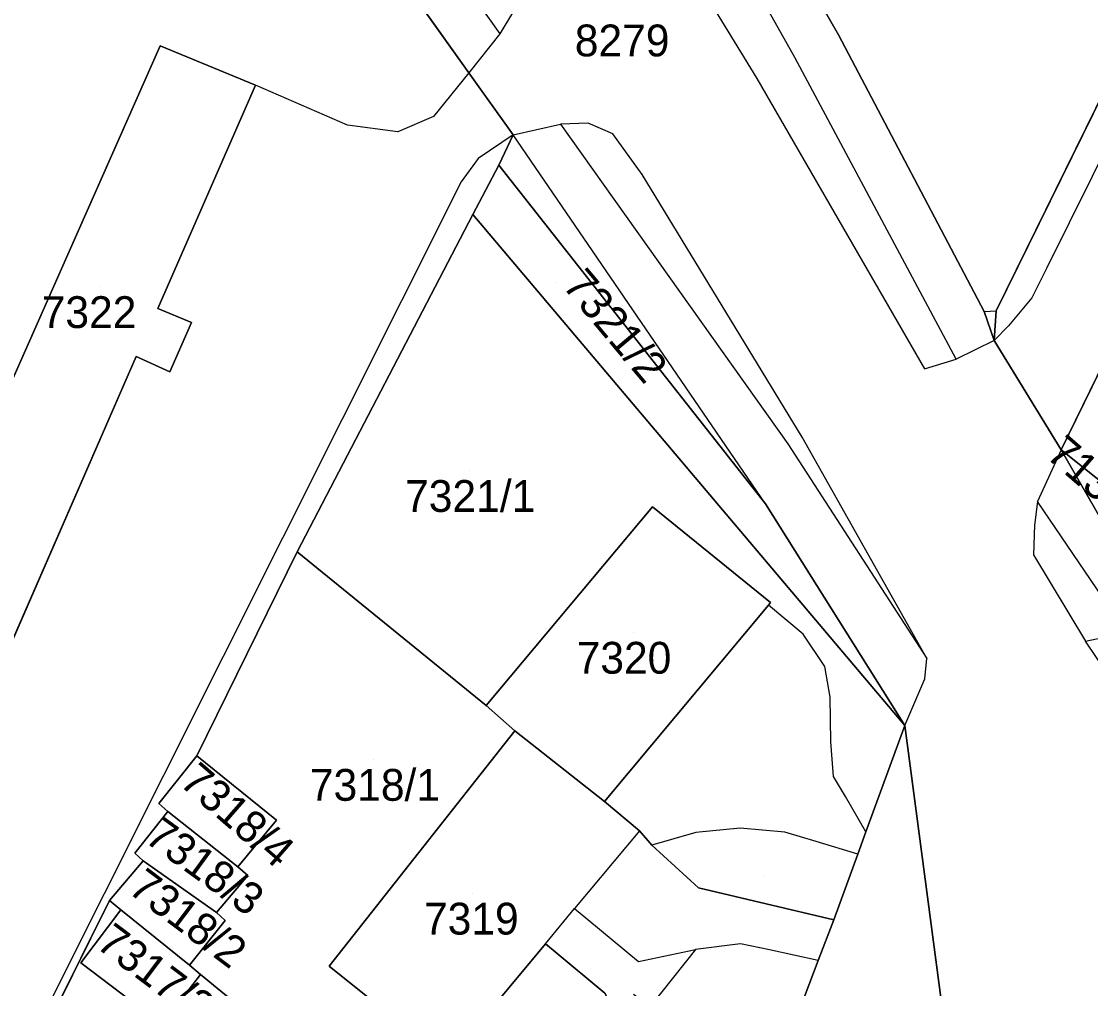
# Model space of a CAD drawing. Extents: x -266199 to -261993, y -1239047 to -1235108.
# Drawn here: x -263587.6 to -263520.4, y -1236176.6 to -1236115.8 of the extents above; entities that cross this region are included whole.
import ezdxf

# ---------------------------------------------------------------- set-up
doc = ezdxf.new("R2010")
doc.units = 0
for name, color, linetype in [('body_kn', 7, 'Continuous'), ('kladpar_druhypozemkov', 7, 'Continuous'), ('kladpar_hranice', 7, 'Continuous'), ('kladpar_parcelnecisla', 7, 'Continuous'), ('kladpar_plochy', 7, 'Continuous'), ('zappar_hrandruhpozemk', 7, 'Continuous')]:
    doc.layers.add(name, color=color, linetype=linetype)

msp = doc.modelspace()

# ---------------------------------------------------------------- linework, layer by layer
at = {"layer": 'body_kn'}
for p, q in [((-263557.54, -1236116.59), (-263557.54, -1236116.59)), ((-263536.25, -1236116.65), (-263536.25, -1236116.65)), ((-263578.88, -1236117.35), (-263578.88, -1236117.35)), ((-263578.88, -1236117.35), (-263578.88, -1236117.35)), ((-263539, -1236118.08), (-263539, -1236118.08)), ((-263559.47, -1236119.04), (-263559.47, -1236119.04)), ((-263559.47, -1236119.04), (-263559.47, -1236119.04)), ((-263541.39, -1236119.4), (-263541.39, -1236119.4)), ((-263572.88, -1236119.83), (-263572.88, -1236119.83)), ((-263561.69, -1236121.79), (-263561.69, -1236121.79)), ((-263553.71, -1236122.27), (-263553.71, -1236122.27)), ((-263553.71, -1236122.27), (-263553.71, -1236122.27)), ((-263551.98, -1236122.2), (-263551.98, -1236122.2)), ((-263567.1, -1236122.33), (-263567.1, -1236122.33)), ((-263563.93, -1236122.76), (-263563.93, -1236122.76)), ((-263556.69, -1236122.94), (-263556.69, -1236122.94)), ((-263556.69, -1236122.94), (-263556.69, -1236122.94)), ((-263550.43, -1236122.88), (-263550.43, -1236122.88)), ((-263558.9, -1236124.44), (-263558.9, -1236124.44)), ((-263557.6, -1236124.86), (-263557.6, -1236124.86)), ((-263557.6, -1236124.86), (-263557.6, -1236124.86)), ((-263548.58, -1236125.43), (-263548.58, -1236125.43)), ((-263559.97, -1236125.9), (-263559.97, -1236125.9)), ((-263559.22, -1236127.96), (-263559.22, -1236127.96)), ((-263559.22, -1236127.96), (-263559.22, -1236127.96)), ((-263523.18, -1236131.35), (-263523.18, -1236131.35)), ((-263524.1, -1236133.2), (-263524.1, -1236133.2)), ((-263579.03, -1236133.87), (-263579.03, -1236133.87)), ((-263527.1, -1236134.04), (-263527.1, -1236134.04)), ((-263527.1, -1236134.04), (-263527.1, -1236134.04)), ((-263526.34, -1236134.01), (-263526.34, -1236134.01)), ((-263576.91, -1236134.74), (-263576.91, -1236134.74)), ((-263525.56, -1236134.95), (-263525.56, -1236134.95)), ((-263526.47, -1236135.87), (-263526.47, -1236135.87)), ((-263526.47, -1236135.87), (-263526.47, -1236135.87)), ((-263580.38, -1236136.88), (-263580.38, -1236136.88)), ((-263528.86, -1236137.05), (-263528.86, -1236137.05)), ((-263528.86, -1236137.05), (-263528.86, -1236137.05)), ((-263530.84, -1236137.66), (-263530.84, -1236137.66)), ((-263578.26, -1236137.85), (-263578.26, -1236137.85)), ((-263539.43, -1236142.37), (-263539.43, -1236142.37)), ((-263538.53, -1236141.94), (-263538.53, -1236141.94)), ((-263522.26, -1236142.75), (-263522.26, -1236142.75)), ((-263522.26, -1236142.75), (-263522.26, -1236142.75)), ((-263547.93, -1236146.32), (-263547.93, -1236146.32)), ((-263540.84, -1236146.14), (-263540.84, -1236146.14)), ((-263540.84, -1236146.14), (-263540.84, -1236146.14)), ((-263523.75, -1236145.99), (-263523.75, -1236145.99)), ((-263523.93, -1236147.49), (-263523.93, -1236147.49)), ((-263570.26, -1236149.16), (-263570.26, -1236149.16)), ((-263524, -1236149.35), (-263524, -1236149.35)), ((-263540.52, -1236152.34), (-263540.52, -1236152.34)), ((-263540.65, -1236152.51), (-263540.65, -1236152.51)), ((-263538.48, -1236154.34), (-263538.48, -1236154.34)), ((-263520.73, -1236154.77), (-263520.73, -1236154.77)), ((-263530.7, -1236155.86), (-263530.7, -1236155.86)), ((-263530.7, -1236155.86), (-263530.7, -1236155.86)), ((-263537.1, -1236156.36), (-263537.1, -1236156.36)), ((-263530.82, -1236157.14), (-263530.82, -1236157.14)), ((-263536.77, -1236158.3), (-263536.77, -1236158.3)), ((-263558.38, -1236158.82), (-263558.38, -1236158.82)), ((-263556.59, -1236160.42), (-263556.59, -1236160.42)), ((-263532.09, -1236160.08), (-263532.09, -1236160.08)), ((-263532.09, -1236160.08), (-263532.09, -1236160.08)), ((-263536.73, -1236161.1), (-263536.73, -1236161.1)), ((-263576.57, -1236161.98), (-263576.57, -1236161.98)), ((-263576.57, -1236161.98), (-263576.57, -1236161.98)), ((-263536.56, -1236163.28), (-263536.56, -1236163.28)), ((-263535.82, -1236164.55), (-263535.82, -1236164.55)), ((-263578.96, -1236164.98), (-263578.96, -1236164.98)), ((-263550.96, -1236164.86), (-263550.96, -1236164.86)), ((-263550.96, -1236164.86), (-263550.96, -1236164.86)), ((-263578.39, -1236165.48), (-263578.39, -1236165.48)), ((-263571.57, -1236166.03), (-263571.57, -1236166.03)), ((-263542.43, -1236166.54), (-263542.43, -1236166.54)), ((-263548.75, -1236166.69), (-263548.75, -1236166.69)), ((-263548.75, -1236166.69), (-263548.75, -1236166.69)), ((-263545.22, -1236166.81), (-263545.22, -1236166.81)), ((-263539.62, -1236166.79), (-263539.62, -1236166.79)), ((-263534.53, -1236166.76), (-263534.53, -1236166.76)), ((-263534.53, -1236166.76), (-263534.53, -1236166.76)), ((-263547.97, -1236167.61), (-263547.97, -1236167.61)), ((-263537.66, -1236167.38), (-263537.66, -1236167.38)), ((-263580.47, -1236168.1), (-263580.47, -1236168.1)), ((-263579.95, -1236168.58), (-263579.95, -1236168.58)), ((-263562.93, -1236168.46), (-263562.93, -1236168.46)), ((-263535.04, -1236168.17), (-263535.04, -1236168.17)), ((-263535.04, -1236168.17), (-263535.04, -1236168.17)), ((-263573.99, -1236168.96), (-263573.99, -1236168.96)), ((-263573.99, -1236168.96), (-263573.99, -1236168.96)), ((-263573.36, -1236169.5), (-263573.36, -1236169.5)), ((-263545.04, -1236170.28), (-263545.04, -1236170.28)), ((-263582.06, -1236171.08), (-263582.06, -1236171.08)), ((-263581.35, -1236171.67), (-263581.35, -1236171.67)), ((-263575.34, -1236171.83), (-263575.34, -1236171.83)), ((-263575.34, -1236171.83), (-263575.34, -1236171.83)), ((-263552.83, -1236171.59), (-263552.83, -1236171.59)), ((-263574.78, -1236172.34), (-263574.78, -1236172.34)), ((-263552, -1236172.28), (-263552, -1236172.28)), ((-263536.55, -1236172.3), (-263536.55, -1236172.3)), ((-263536.55, -1236172.3), (-263536.55, -1236172.3)), ((-263554.67, -1236173.8), (-263554.67, -1236173.8)), ((-263554.67, -1236173.8), (-263554.67, -1236173.8)), ((-263542.4, -1236173.8), (-263542.4, -1236173.8)), ((-263554.06, -1236174.31), (-263554.06, -1236174.31)), ((-263545.24, -1236174.17), (-263545.24, -1236174.17)), ((-263540.59, -1236174.19), (-263540.59, -1236174.19)), ((-263583.86, -1236174.99), (-263583.86, -1236174.99)), ((-263577.03, -1236175.15), (-263577.03, -1236175.15)), ((-263577.03, -1236175.15), (-263577.03, -1236175.15)), ((-263568.26, -1236175.21), (-263568.26, -1236175.21)), ((-263548.82, -1236174.91), (-263548.82, -1236174.91)), ((-263537.52, -1236174.85), (-263537.52, -1236174.85)), ((-263537.52, -1236174.85), (-263537.52, -1236174.85)), ((-263576.33, -1236175.74), (-263576.33, -1236175.74))]:
    msp.add_line(p, q, dxfattribs=at)
at = {"layer": 'kladpar_druhypozemkov'}
for p, q in [((-263554.05, -1236132.21), (-263554.05, -1236132.21)), ((-263582.69, -1236132.49), (-263582.69, -1236132.49)), ((-263559.42, -1236144.05), (-263559.42, -1236144.05)), ((-263549.13, -1236154.22), (-263549.13, -1236154.22)), ((-263565.46, -1236162.21), (-263565.46, -1236162.21)), ((-263574.43, -1236164.56), (-263574.43, -1236164.56)), ((-263576.46, -1236167.92), (-263576.46, -1236167.92)), ((-263540.96, -1236169.55), (-263540.96, -1236169.55)), ((-263559.25, -1236170.62), (-263559.25, -1236170.62)), ((-263578.02, -1236170.66), (-263578.02, -1236170.66)), ((-263579.58, -1236174.25), (-263579.58, -1236174.25))]:
    msp.add_line(p, q, dxfattribs=at)
at = {"layer": 'kladpar_hranice'}
for p, q in [((-263559.22, -1236127.96), (-263557.6, -1236124.86)), ((-263559.22, -1236127.96), (-263532.09, -1236160.08)), ((-263532.09, -1236160.08), (-263559.22, -1236127.96))]:
    msp.add_line(p, q, dxfattribs=at)
for points in [[(-263517.74, -1236055.56), (-263516.17, -1236077.01), (-263514.69, -1236095.67), (-263514.44, -1236101.15), (-263514.53, -1236104.42), (-263514.9, -1236108.05), (-263515.42, -1236110.17), (-263516.6, -1236113.48), (-263517.6, -1236116.2), (-263526.34, -1236134.01), (-263526.47, -1236135.87), (-263527.1, -1236134.04), (-263536.25, -1236116.65), (-263542.73, -1236105.37), (-263544.7, -1236102.23), (-263550.7, -1236092.57), (-263556.03, -1236084.45), (-263560.43, -1236078.32), (-263566.54, -1236071.54), (-263569.61, -1236068.25), (-263571.08, -1236067.1), (-263570.51, -1236058.14)], [(-263522.26, -1236142.75), (-263526.47, -1236135.87), (-263526.34, -1236134.01), (-263517.6, -1236116.2), (-263516.6, -1236113.48), (-263515.42, -1236110.17), (-263514.9, -1236108.05), (-263514.53, -1236104.42), (-263514.44, -1236101.15), (-263514.69, -1236095.67), (-263516.17, -1236077.01), (-263517.74, -1236055.56)], [(-263510.25, -1236056.55), (-263509.34, -1236068.08), (-263508.78, -1236075.87), (-263508.53, -1236085.13), (-263507.31, -1236093.65), (-263507, -1236098.16), (-263506.93, -1236101.17), (-263507.02, -1236104.6), (-263507.26, -1236107.27), (-263507.94, -1236111.18), (-263508.5, -1236113.5), (-263509.38, -1236115.94), (-263510.54, -1236118.73), (-263522.26, -1236142.75)], [(-263571.99, -1236101.51), (-263559.47, -1236119.04), (-263556.69, -1236122.94), (-263557.6, -1236124.86), (-263559.22, -1236127.96), (-263570.26, -1236149.16), (-263576.57, -1236161.98), (-263578.96, -1236164.98), (-263578.39, -1236165.48), (-263580.47, -1236168.1), (-263579.95, -1236168.58), (-263582.06, -1236171.08), (-263587.44, -1236181.92)], [(-263557.6, -1236124.86), (-263556.69, -1236122.94), (-263559.47, -1236119.04), (-263571.99, -1236101.51)], [(-263542.73, -1236105.37), (-263536.25, -1236116.65), (-263527.1, -1236134.04), (-263526.47, -1236135.87), (-263522.26, -1236142.75), (-263516.21, -1236153.28)], [(-263578.88, -1236117.35), (-263572.88, -1236119.83), (-263579.03, -1236133.87), (-263576.91, -1236134.74), (-263578.26, -1236137.85), (-263580.38, -1236136.88), (-263590.08, -1236159.11), (-263596.21, -1236156.52), (-263578.88, -1236117.35)], [(-263572.88, -1236119.83), (-263578.88, -1236117.35), (-263596.21, -1236156.52), (-263590.08, -1236159.11), (-263580.38, -1236136.88), (-263578.26, -1236137.85), (-263576.91, -1236134.74), (-263579.03, -1236133.87), (-263572.88, -1236119.83)], [(-263501.54, -1236127.4), (-263502.26, -1236126.79), (-263507.09, -1236122.77), (-263510.96, -1236127.49), (-263514.91, -1236132.3), (-263514.38, -1236132.76), (-263516.31, -1236135.22), (-263515.64, -1236135.75), (-263517.58, -1236137.96), (-263519.84, -1236140.79), (-263515.29, -1236144.63), (-263512.99, -1236141.86), (-263510.87, -1236139.29), (-263512.12, -1236138.29), (-263510.35, -1236136.15), (-263506.2, -1236131.35), (-263502.23, -1236135.64), (-263513.45, -1236149.79), (-263522.26, -1236142.75), (-263510.54, -1236118.73), (-263500.84, -1236126.75), (-263501.54, -1236127.4)], [(-263495.99, -1236267.9), (-263496.66, -1236259.95), (-263497.67, -1236252.96), (-263499.14, -1236245.39), (-263501.56, -1236234.42), (-263503.74, -1236233.91), (-263502.42, -1236230.62), (-263507.23, -1236213.94), (-263508.8, -1236209.4), (-263509.12, -1236208.49), (-263511.29, -1236203.57), (-263514.18, -1236198.9), (-263527.54, -1236181.33), (-263529.38, -1236180.5), (-263532.09, -1236160.08), (-263540.84, -1236146.14), (-263557.6, -1236124.86)], [(-263557.6, -1236124.86), (-263540.84, -1236146.14), (-263532.09, -1236160.08)], [(-263532.09, -1236160.08), (-263534.53, -1236166.76), (-263535.04, -1236168.17), (-263536.55, -1236172.3), (-263545.04, -1236170.28), (-263547.97, -1236167.61), (-263548.75, -1236166.69), (-263550.96, -1236164.86), (-263540.65, -1236152.51), (-263540.52, -1236152.34), (-263547.93, -1236146.32), (-263558.38, -1236158.82), (-263570.26, -1236149.16), (-263559.22, -1236127.96)], [(-263516.21, -1236153.28), (-263522.26, -1236142.75), (-263513.45, -1236149.79), (-263516.21, -1236153.28)], [(-263550.96, -1236164.86), (-263556.59, -1236160.42), (-263558.38, -1236158.82), (-263547.93, -1236146.32), (-263540.52, -1236152.34), (-263540.65, -1236152.51), (-263550.96, -1236164.86)], [(-263550.47, -1236187.91), (-263559.91, -1236189.19), (-263560.11, -1236189.03), (-263576.33, -1236175.74), (-263577.03, -1236175.15), (-263574.78, -1236172.34), (-263575.34, -1236171.83), (-263573.36, -1236169.5), (-263573.99, -1236168.96), (-263571.57, -1236166.03), (-263576.57, -1236161.98), (-263570.26, -1236149.16), (-263558.38, -1236158.82), (-263556.59, -1236160.42), (-263562.93, -1236168.46), (-263568.26, -1236175.21), (-263560.8, -1236181.17), (-263554.67, -1236173.8), (-263554.06, -1236174.31), (-263550.94, -1236176.9), (-263550.55, -1236177.63), (-263549.47, -1236187.15), (-263550.47, -1236187.91)], [(-263575.14, -1236273.97), (-263570.45, -1236261.6), (-263565.81, -1236249.49), (-263560.81, -1236236.29), (-263554.74, -1236220.09), (-263554.67, -1236219.93), (-263550.25, -1236207.99), (-263544.32, -1236192), (-263544.12, -1236192.26), (-263543.5, -1236190.63), (-263537.52, -1236174.85), (-263536.55, -1236172.3), (-263535.04, -1236168.17), (-263534.53, -1236166.76), (-263532.09, -1236160.08)], [(-263536.55, -1236172.3), (-263537.52, -1236174.85), (-263543.5, -1236190.63), (-263544.12, -1236192.26), (-263544.32, -1236192), (-263550.47, -1236187.91), (-263549.47, -1236187.15), (-263550.55, -1236177.63), (-263550.94, -1236176.9), (-263554.06, -1236174.31), (-263554.67, -1236173.8), (-263560.8, -1236181.17), (-263568.26, -1236175.21), (-263562.93, -1236168.46), (-263556.59, -1236160.42), (-263550.96, -1236164.86), (-263548.75, -1236166.69), (-263547.97, -1236167.61), (-263545.04, -1236170.28), (-263536.55, -1236172.3)], [(-263532.09, -1236160.08), (-263529.38, -1236180.5), (-263531.05, -1236182.1), (-263532.59, -1236184.27), (-263540.74, -1236206.4), (-263548.84, -1236228.68), (-263549.91, -1236231.48), (-263553.41, -1236240.69), (-263558.35, -1236253.65), (-263562.84, -1236265.41)], [(-263576.57, -1236161.98), (-263571.57, -1236166.03), (-263573.99, -1236168.96), (-263578.39, -1236165.48), (-263578.96, -1236164.98), (-263576.57, -1236161.98)], [(-263573.99, -1236168.96), (-263573.36, -1236169.5), (-263575.34, -1236171.83), (-263579.95, -1236168.58), (-263580.47, -1236168.1), (-263578.39, -1236165.48), (-263573.99, -1236168.96)], [(-263575.34, -1236171.83), (-263574.78, -1236172.34), (-263577.03, -1236175.15), (-263581.35, -1236171.67), (-263582.06, -1236171.08), (-263579.95, -1236168.58), (-263575.34, -1236171.83)], [(-263560.11, -1236189.03), (-263562.72, -1236192.15), (-263565.62, -1236195.61), (-263570.17, -1236192.75), (-263573.05, -1236190.95), (-263587.44, -1236181.92), (-263582.06, -1236171.08), (-263581.35, -1236171.67), (-263583.86, -1236174.99), (-263578.75, -1236178.88), (-263576.33, -1236175.74), (-263560.11, -1236189.03)], [(-263577.03, -1236175.15), (-263576.33, -1236175.74), (-263578.75, -1236178.88), (-263583.86, -1236174.99), (-263581.35, -1236171.67), (-263577.03, -1236175.15)]]:
    msp.add_lwpolyline(points, dxfattribs=at)
at = {"layer": 'kladpar_plochy'}
for p, q in [((-263571.99, -1236101.51), (-263559.47, -1236119.04)), ((-263536.25, -1236116.65), (-263542.73, -1236105.37)), ((-263517.6, -1236116.2), (-263526.34, -1236134.01)), ((-263526.34, -1236134.01), (-263517.6, -1236116.2)), ((-263527.1, -1236134.04), (-263536.25, -1236116.65)), ((-263578.88, -1236117.35), (-263596.21, -1236156.52)), ((-263572.88, -1236119.83), (-263578.88, -1236117.35)), ((-263510.54, -1236118.73), (-263522.26, -1236142.75)), ((-263559.47, -1236119.04), (-263556.69, -1236122.94)), ((-263579.03, -1236133.87), (-263572.88, -1236119.83)), ((-263556.69, -1236122.94), (-263557.6, -1236124.86)), ((-263557.6, -1236124.86), (-263559.22, -1236127.96)), ((-263559.22, -1236127.96), (-263570.26, -1236149.16)), ((-263576.91, -1236134.74), (-263579.03, -1236133.87)), ((-263526.47, -1236135.87), (-263527.1, -1236134.04)), ((-263526.34, -1236134.01), (-263526.47, -1236135.87)), ((-263526.47, -1236135.87), (-263526.34, -1236134.01)), ((-263578.26, -1236137.85), (-263576.91, -1236134.74)), ((-263522.26, -1236142.75), (-263526.47, -1236135.87)), ((-263590.08, -1236159.11), (-263580.38, -1236136.88)), ((-263580.38, -1236136.88), (-263578.26, -1236137.85)), ((-263570.26, -1236149.16), (-263576.57, -1236161.98)), ((-263576.57, -1236161.98), (-263578.96, -1236164.98)), ((-263578.96, -1236164.98), (-263578.39, -1236165.48)), ((-263578.39, -1236165.48), (-263580.47, -1236168.1)), ((-263579.95, -1236168.58), (-263582.06, -1236171.08)), ((-263580.47, -1236168.1), (-263579.95, -1236168.58)), ((-263582.06, -1236171.08), (-263587.44, -1236181.92))]:
    msp.add_line(p, q, dxfattribs=at)
for points in [[(-263529.38, -1236180.5), (-263532.09, -1236160.08), (-263540.84, -1236146.14), (-263557.6, -1236124.86), (-263556.69, -1236122.94), (-263559.47, -1236119.04), (-263571.99, -1236101.51)], [(-263542.73, -1236105.37), (-263536.25, -1236116.65), (-263527.1, -1236134.04), (-263526.47, -1236135.87), (-263522.26, -1236142.75), (-263516.21, -1236153.28)], [(-263575.14, -1236273.97), (-263570.45, -1236261.6), (-263565.81, -1236249.49), (-263560.81, -1236236.29), (-263554.74, -1236220.09), (-263554.67, -1236219.93), (-263550.25, -1236207.99), (-263544.32, -1236192), (-263544.12, -1236192.26), (-263543.5, -1236190.63), (-263537.52, -1236174.85), (-263536.55, -1236172.3), (-263535.04, -1236168.17), (-263534.53, -1236166.76), (-263532.09, -1236160.08), (-263529.38, -1236180.5), (-263531.05, -1236182.1), (-263532.59, -1236184.27), (-263540.74, -1236206.4), (-263548.84, -1236228.68), (-263549.91, -1236231.48), (-263553.41, -1236240.69), (-263558.35, -1236253.65), (-263562.84, -1236265.41)]]:
    msp.add_lwpolyline(points, dxfattribs=at)
for points in [[(-263578.88, -1236117.35), (-263572.88, -1236119.83), (-263579.03, -1236133.87), (-263576.91, -1236134.74), (-263578.26, -1236137.85), (-263580.38, -1236136.88), (-263590.08, -1236159.11), (-263596.21, -1236156.52)], [(-263501.54, -1236127.4), (-263502.26, -1236126.79), (-263507.09, -1236122.77), (-263510.96, -1236127.49), (-263514.91, -1236132.3), (-263514.38, -1236132.76), (-263516.31, -1236135.22), (-263515.64, -1236135.75), (-263517.58, -1236137.96), (-263519.84, -1236140.79), (-263515.29, -1236144.63), (-263512.99, -1236141.86), (-263510.87, -1236139.29), (-263512.12, -1236138.29), (-263510.35, -1236136.15), (-263506.2, -1236131.35), (-263502.23, -1236135.64), (-263513.45, -1236149.79), (-263522.26, -1236142.75), (-263510.54, -1236118.73), (-263500.84, -1236126.75)], [(-263557.6, -1236124.86), (-263540.84, -1236146.14), (-263532.09, -1236160.08), (-263559.22, -1236127.96)], [(-263532.09, -1236160.08), (-263534.53, -1236166.76), (-263535.04, -1236168.17), (-263536.55, -1236172.3), (-263545.04, -1236170.28), (-263547.97, -1236167.61), (-263548.75, -1236166.69), (-263550.96, -1236164.86), (-263540.65, -1236152.51), (-263540.52, -1236152.34), (-263547.93, -1236146.32), (-263558.38, -1236158.82), (-263570.26, -1236149.16), (-263559.22, -1236127.96)], [(-263516.21, -1236153.28), (-263522.26, -1236142.75), (-263513.45, -1236149.79)], [(-263550.96, -1236164.86), (-263556.59, -1236160.42), (-263558.38, -1236158.82), (-263547.93, -1236146.32), (-263540.52, -1236152.34), (-263540.65, -1236152.51)], [(-263550.47, -1236187.91), (-263559.91, -1236189.19), (-263560.11, -1236189.03), (-263576.33, -1236175.74), (-263577.03, -1236175.15), (-263574.78, -1236172.34), (-263575.34, -1236171.83), (-263573.36, -1236169.5), (-263573.99, -1236168.96), (-263571.57, -1236166.03), (-263576.57, -1236161.98), (-263570.26, -1236149.16), (-263558.38, -1236158.82), (-263556.59, -1236160.42), (-263562.93, -1236168.46), (-263568.26, -1236175.21), (-263560.8, -1236181.17), (-263554.67, -1236173.8), (-263554.06, -1236174.31), (-263550.94, -1236176.9), (-263550.55, -1236177.63), (-263549.47, -1236187.15)], [(-263536.55, -1236172.3), (-263537.52, -1236174.85), (-263543.5, -1236190.63), (-263544.12, -1236192.26), (-263544.32, -1236192), (-263550.47, -1236187.91), (-263549.47, -1236187.15), (-263550.55, -1236177.63), (-263550.94, -1236176.9), (-263554.06, -1236174.31), (-263554.67, -1236173.8), (-263560.8, -1236181.17), (-263568.26, -1236175.21), (-263562.93, -1236168.46), (-263556.59, -1236160.42), (-263550.96, -1236164.86), (-263548.75, -1236166.69), (-263547.97, -1236167.61), (-263545.04, -1236170.28)], [(-263576.57, -1236161.98), (-263571.57, -1236166.03), (-263573.99, -1236168.96), (-263578.39, -1236165.48), (-263578.96, -1236164.98)], [(-263573.99, -1236168.96), (-263573.36, -1236169.5), (-263575.34, -1236171.83), (-263579.95, -1236168.58), (-263580.47, -1236168.1), (-263578.39, -1236165.48)], [(-263575.34, -1236171.83), (-263574.78, -1236172.34), (-263577.03, -1236175.15), (-263581.35, -1236171.67), (-263582.06, -1236171.08), (-263579.95, -1236168.58)], [(-263560.11, -1236189.03), (-263562.72, -1236192.15), (-263565.62, -1236195.61), (-263570.17, -1236192.75), (-263573.05, -1236190.95), (-263587.44, -1236181.92), (-263582.06, -1236171.08), (-263581.35, -1236171.67), (-263583.86, -1236174.99), (-263578.75, -1236178.88), (-263576.33, -1236175.74)], [(-263577.03, -1236175.15), (-263576.33, -1236175.74), (-263578.75, -1236178.88), (-263583.86, -1236174.99), (-263581.35, -1236171.67)]]:
    msp.add_lwpolyline(points, close=True, dxfattribs=at)
at = {"layer": 'zappar_hrandruhpozemk'}
for p, q in [((-263516.07, -1236116.98), (-263523.18, -1236131.35)), ((-263528.86, -1236137.05), (-263539, -1236118.08)), ((-263541.39, -1236119.4), (-263530.84, -1236137.66)), ((-263567.1, -1236122.33), (-263572.88, -1236119.83)), ((-263553.71, -1236122.27), (-263539.43, -1236142.37)), ((-263563.93, -1236122.76), (-263567.1, -1236122.33)), ((-263538.53, -1236141.94), (-263548.58, -1236125.43)), ((-263559.97, -1236125.9), (-263593.59, -1236193)), ((-263527.1, -1236134.04), (-263526.34, -1236134.01)), ((-263526.47, -1236135.87), (-263528.86, -1236137.05)), ((-263530.84, -1236137.66), (-263528.86, -1236137.05)), ((-263539.43, -1236142.37), (-263530.7, -1236155.86)), ((-263530.7, -1236155.86), (-263538.53, -1236141.94)), ((-263522.26, -1236142.75), (-263523.75, -1236145.99)), ((-263524, -1236149.35), (-263520.73, -1236154.77)), ((-263536.73, -1236161.1), (-263536.77, -1236158.3)), ((-263539.62, -1236166.79), (-263542.43, -1236166.54)), ((-263554.67, -1236173.8), (-263552.83, -1236171.59)), ((-263552, -1236172.28), (-263548.82, -1236174.91)), ((-263540.59, -1236174.19), (-263542.4, -1236173.8)), ((-263548.82, -1236174.91), (-263545.24, -1236174.17)), ((-263537.52, -1236174.85), (-263540.59, -1236174.19))]:
    msp.add_line(p, q, dxfattribs=at)
for points in [[(-263566.23, -1236097.74), (-263559.81, -1236107.29), (-263556.14, -1236113.23), (-263556.68, -1236115.16), (-263557.54, -1236116.59)], [(-263568.31, -1236101.39), (-263557.54, -1236116.59), (-263559.47, -1236119.04)], [(-263539, -1236118.08), (-263545.51, -1236106.48), (-263548.28, -1236108.13), (-263541.39, -1236119.4)], [(-263559.47, -1236119.04), (-263561.69, -1236121.79), (-263563.93, -1236122.76)], [(-263540.84, -1236146.14), (-263556.69, -1236122.94), (-263553.71, -1236122.27)], [(-263548.58, -1236125.43), (-263550.43, -1236122.88), (-263551.98, -1236122.2), (-263553.71, -1236122.27)], [(-263556.69, -1236122.94), (-263558.9, -1236124.44), (-263559.97, -1236125.9)], [(-263523.18, -1236131.35), (-263524.1, -1236133.2), (-263525.56, -1236134.95), (-263526.47, -1236135.87)], [(-263518.16, -1236154.23), (-263523.75, -1236145.99), (-263523.93, -1236147.49), (-263524, -1236149.35)], [(-263536.77, -1236158.3), (-263537.1, -1236156.36), (-263538.48, -1236154.34), (-263540.65, -1236152.51)], [(-263516.41, -1236161.19), (-263520.73, -1236154.77), (-263518.16, -1236154.23)], [(-263532.09, -1236160.08), (-263530.82, -1236157.14), (-263530.7, -1236155.86)], [(-263534.53, -1236166.76), (-263535.82, -1236164.55), (-263536.56, -1236163.28), (-263536.73, -1236161.1)], [(-263542.43, -1236166.54), (-263545.22, -1236166.81), (-263547.97, -1236167.61)], [(-263548.75, -1236166.69), (-263552.83, -1236171.59), (-263552, -1236172.28)], [(-263535.04, -1236168.17), (-263537.66, -1236167.38), (-263539.62, -1236166.79)], [(-263542.4, -1236173.8), (-263545.24, -1236174.17), (-263548.09, -1236177.74), (-263549.13, -1236176.98)]]:
    msp.add_lwpolyline(points, dxfattribs=at)

# ---------------------------------------------------------------- texts
at = {"layer": 'kladpar_parcelnecisla'}
for s, p in [('8279', (-263552.821, -1236118.01)), ('7322', (-263586.318, -1236135.09)), ('7321/1', (-263563.483, -1236146.65)), ('7320', (-263552.703, -1236156.82)), ('7318/1', (-263569.468, -1236164.81)), ('7319', (-263562.296, -1236173.22))]:
    msp.add_text(s, height=2, dxfattribs=at).set_placement(p)
for s, rotation, p in [('7321/2', 310, (-263553.657, -1236132.446)), ('7132/202', 319, (-263523.293, -1236143.18)), ('7318/4', 319, (-263577.743, -1236163.765)), ('7318/3', 324, (-263579.943, -1236167.328)), ('7318/2', 323, (-263580.977, -1236170.522)), ('7317/2', 323, (-263582.994, -1236173.979))]:
    msp.add_text(s, height=2, rotation=rotation, dxfattribs=at).set_placement(p)

doc.saveas('drawing.dxf')
